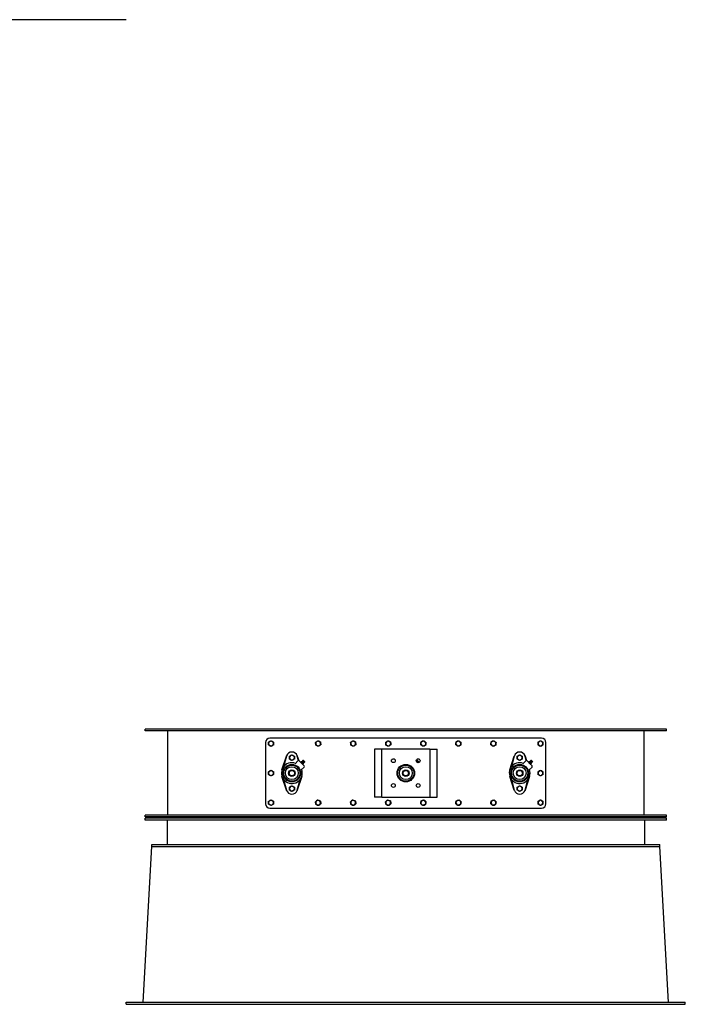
# Model space of a CAD drawing. Header units: inches. Extents: x 5 to 1128, y -85 to 748.
# Tile 608 of 656: x 491 to 567, y 444 to 556. Entities that reach past the tile are written whole.
import ezdxf

# ---------------------------------------------------------------- set-up
doc = ezdxf.new("R2010")
doc.units = ezdxf.units.IN
doc.header["$LTSCALE"] = 32
doc.header["$MEASUREMENT"] = 0
doc.layers.add('Visible (ANSI)', color=7, linetype='Continuous', lineweight=30)

msp = doc.modelspace()

# ---------------------------------------------------------------- linework, layer by layer
at = {"layer": 'Visible (ANSI)'}
for p, q in [((502.92313, 555.93978), (484.78063, 555.93978)), ((564.59313, 474.98367), (505.09313, 474.98367)), ((505.09313, 474.79617), (505.09313, 474.98367)), ((564.59313, 474.79617), (505.09313, 474.79617)), ((507.65563, 474.79617), (507.65563, 465.17117)), ((562.03063, 465.17117), (562.03063, 474.79617)), ((564.59313, 474.79617), (564.59313, 474.98367)), ((518.84313, 473.48367), (518.84313, 466.48367)), ((550.34313, 473.98367), (519.34313, 473.98367)), ((550.84313, 466.48367), (550.84313, 473.48367)), ((520.71403, 470.35148), (521.22291, 471.91363)), ((521.22291, 471.91363), (520.89864, 470.70346)), ((521.22291, 471.91363), (521.23401, 471.94772)), ((522.45225, 471.94772), (522.46336, 471.91363)), ((522.59655, 471.41654), (522.46336, 471.91363)), ((522.46336, 471.91363), (522.62524, 471.4167)), ((531.90563, 472.73367), (531.28063, 472.73367)), ((531.28063, 472.73367), (531.28063, 467.23367)), ((532.09313, 472.73367), (531.90563, 472.73367)), ((532.09313, 467.23367), (532.09313, 472.73367)), ((532.46813, 472.73367), (532.09313, 472.73367)), ((537.21813, 472.73367), (532.46813, 472.73367)), ((537.59313, 472.73367), (537.21813, 472.73367)), ((537.59313, 472.73367), (537.78063, 472.73367)), ((537.59313, 472.73367), (537.59313, 467.23367)), ((537.78063, 472.73367), (538.40563, 472.73367)), ((538.40563, 467.23367), (538.40563, 472.73367)), ((546.71403, 470.35148), (547.22291, 471.91363)), ((547.22291, 471.91363), (546.89864, 470.70346)), ((547.22291, 471.91363), (547.23401, 471.94772)), ((548.45225, 471.94772), (548.46336, 471.91363)), ((548.59655, 471.41654), (548.46336, 471.91363)), ((548.46336, 471.91363), (548.62524, 471.4167)), ((522.21204, 471.05969), (522.54072, 471.38836)), ((522.68214, 471.38836), (523.24783, 470.82268)), ((522.86118, 471.22673), (522.92729, 471.29284)), ((522.86755, 471.20296), (522.86118, 471.22673)), ((522.91743, 471.17048), (522.98354, 471.23659)), ((523.24783, 470.68126), (522.91915, 470.35258)), ((522.95107, 471.28647), (522.92729, 471.29284)), ((522.95107, 471.28647), (522.96412, 471.27342)), ((522.96412, 471.27342), (523.0485, 471.18904)), ((523.02994, 471.05797), (523.09605, 471.12408)), ((523.04637, 471.33445), (523.19391, 471.1869)), ((523.0485, 471.18904), (523.13288, 471.10466)), ((523.06242, 471.00809), (523.0862, 471.00171)), ((523.0862, 471.00171), (523.15231, 471.06783)), ((523.17067, 471.43964), (523.1003, 471.41868)), ((523.1003, 471.41868), (523.27814, 471.24084)), ((523.13288, 471.10466), (523.14594, 471.0916)), ((523.14594, 471.0916), (523.15231, 471.06783)), ((523.17849, 471.43766), (523.29712, 471.31902)), ((523.2991, 471.31121), (523.27814, 471.24084)), ((536.05653, 471.32429), (536.18375, 471.19706)), ((536.17067, 471.43964), (536.1003, 471.41868)), ((536.1003, 471.41868), (536.27814, 471.24084)), ((536.17849, 471.43766), (536.29712, 471.31902)), ((536.2991, 471.31121), (536.27814, 471.24084)), ((548.21204, 471.05969), (548.54072, 471.38836)), ((548.68214, 471.38836), (549.24783, 470.82268)), ((548.86118, 471.22673), (548.92729, 471.29284)), ((548.86755, 471.20296), (548.86118, 471.22673)), ((548.91743, 471.17048), (548.98354, 471.23659)), ((549.24783, 470.68126), (548.91915, 470.35258)), ((548.95107, 471.28647), (548.92729, 471.29284)), ((548.95107, 471.28647), (548.96412, 471.27342)), ((548.96412, 471.27342), (549.0485, 471.18904)), ((549.02994, 471.05797), (549.09605, 471.12408)), ((549.04637, 471.33445), (549.19391, 471.1869)), ((549.0485, 471.18904), (549.13288, 471.10466)), ((549.06242, 471.00809), (549.0862, 471.00171)), ((549.0862, 471.00171), (549.15231, 471.06783)), ((549.17067, 471.43964), (549.1003, 471.41868)), ((549.1003, 471.41868), (549.27814, 471.24084)), ((549.13288, 471.10466), (549.14594, 471.0916)), ((549.14594, 471.0916), (549.15231, 471.06783)), ((549.17849, 471.43766), (549.29712, 471.31902)), ((549.2991, 471.31121), (549.27814, 471.24084)), ((521.22291, 468.05371), (520.71403, 469.61586)), ((522.97224, 469.61586), (522.46336, 468.05371)), ((522.95892, 470.39235), (522.97224, 470.35148)), ((547.22291, 468.05371), (546.71403, 469.61586)), ((548.97224, 469.61586), (548.46336, 468.05371)), ((548.95892, 470.39235), (548.97224, 470.35148)), ((520.89864, 469.26388), (521.22291, 468.05371)), ((522.46336, 468.05371), (522.78762, 469.26388)), ((546.89864, 469.26388), (547.22291, 468.05371)), ((548.46336, 468.05371), (548.78762, 469.26388)), ((521.23401, 468.01962), (521.22291, 468.05371)), ((522.46336, 468.05371), (522.45225, 468.01962)), ((547.23401, 468.01962), (547.22291, 468.05371)), ((548.46336, 468.05371), (548.45225, 468.01962)), ((531.90563, 467.23367), (531.28063, 467.23367)), ((532.09313, 467.23367), (531.90563, 467.23367)), ((532.09313, 467.23367), (532.46813, 467.23367)), ((532.46813, 467.23367), (537.21813, 467.23367)), ((537.21813, 467.23367), (537.59313, 467.23367)), ((537.59313, 467.23367), (537.78063, 467.23367)), ((537.78063, 467.23367), (538.40563, 467.23367)), ((564.59313, 465.17117), (505.09313, 465.17117)), ((505.09313, 464.98367), (505.09313, 465.17117)), ((519.34313, 465.98367), (550.34313, 465.98367)), ((564.59313, 464.98367), (564.59313, 465.17117)), ((564.59313, 464.98367), (505.09313, 464.98367)), ((564.59313, 464.85867), (505.09313, 464.85867)), ((505.09313, 464.60867), (505.09313, 464.85867)), ((564.59313, 464.60867), (505.09313, 464.60867)), ((507.59313, 464.60867), (507.59313, 461.85867)), ((562.09313, 464.60867), (562.09313, 461.85867)), ((564.59313, 464.60867), (564.59313, 464.85867)), ((505.84313, 461.60867), (505.84313, 461.85867)), ((505.84313, 461.85867), (563.84313, 461.85867)), ((563.84313, 461.60867), (563.84313, 461.85867)), ((504.85702, 443.85867), (505.84313, 461.60867)), ((505.84313, 461.60867), (563.84313, 461.60867)), ((564.82924, 443.85867), (563.84313, 461.60867)), ((502.94313, 443.60867), (502.94313, 443.85867)), ((502.94313, 443.85867), (566.74313, 443.85867)), ((566.74313, 443.60867), (566.74313, 443.85867)), ((502.94313, 443.60867), (566.74313, 443.60867))]:
    msp.add_line(p, q, dxfattribs=at)
for centre, radius in [((521.84313, 469.98367), 0.99675), ((521.84313, 469.98367), 0.92175), ((521.84313, 469.98367), 0.73425), ((533.42513, 471.40167), 0.21875), ((534.84313, 469.98367), 1), ((534.84313, 469.98367), 0.99675), ((534.84313, 469.98367), 0.92175), ((534.84313, 469.98367), 0.73425), ((536.26113, 471.40167), 0.21875), ((547.84313, 469.98367), 0.99675), ((547.84313, 469.98367), 0.92175), ((547.84313, 469.98367), 0.73425), ((521.84313, 469.98367), 0.375), ((521.84313, 469.98367), 0.3125), ((534.84313, 469.98367), 0.375), ((534.84313, 469.98367), 0.3125), ((547.84313, 469.98367), 0.375), ((547.84313, 469.98367), 0.3125), ((533.42513, 468.56567), 0.21875), ((536.26113, 468.56567), 0.21875)]:
    msp.add_circle(centre, radius, dxfattribs=at)
for centre, radius, start, end in [((519.34313, 473.48367), 0.5, 90, 180), ((519.46813, 473.35867), 0.281, 120, 180), ((519.46813, 473.35867), 0.281, 180, 240), ((519.46813, 473.35867), 0.281, 60, 120), ((519.46813, 473.35867), 0.281, 240, 300), ((519.46813, 473.35867), 0.281, 0, 60), ((519.46813, 473.35867), 0.281, 300, 0), ((524.84313, 473.35867), 0.281, 126.2923397, 186.2923397), ((524.84313, 473.35867), 0.281, 186.2923397, 246.2923397), ((524.84313, 473.35867), 0.281, 66.2923397, 126.2923397), ((524.84313, 473.35867), 0.281, 246.2923397, 306.2923397), ((524.84313, 473.35867), 0.281, 6.2923397, 66.2923397), ((524.84313, 473.35867), 0.281, 306.2923397, 6.2923397), ((528.84313, 473.35867), 0.281, 126.2923397, 186.2923397), ((528.84313, 473.35867), 0.281, 186.2923397, 246.2923397), ((528.84313, 473.35867), 0.281, 66.2923397, 126.2923397), ((528.84313, 473.35867), 0.281, 246.2923397, 306.2923397), ((528.84313, 473.35867), 0.281, 6.2923397, 66.2923397), ((528.84313, 473.35867), 0.281, 306.2923397, 6.2923397), ((532.84313, 473.35867), 0.281, 126.2923397, 186.2923397), ((532.84313, 473.35867), 0.281, 186.2923397, 246.2923397), ((532.84313, 473.35867), 0.281, 66.2923397, 126.2923397), ((532.84313, 473.35867), 0.281, 246.2923397, 306.2923397), ((532.84313, 473.35867), 0.281, 6.2923397, 66.2923397), ((532.84313, 473.35867), 0.281, 306.2923397, 6.2923397), ((536.84313, 473.35867), 0.281, 170.8358207, 230.8358207), ((536.84313, 473.35867), 0.281, 110.8358207, 170.8358207), ((536.84313, 473.35867), 0.281, 230.8358207, 290.8358207), ((536.84313, 473.35867), 0.281, 50.8358207, 110.8358207), ((536.84313, 473.35867), 0.281, 290.8358207, 350.8358207), ((536.84313, 473.35867), 0.281, 350.8358207, 50.8358207), ((540.84313, 473.35867), 0.281, 170.8358207, 230.8358207), ((540.84313, 473.35867), 0.281, 110.8358207, 170.8358207), ((540.84313, 473.35867), 0.281, 230.8358207, 290.8358207), ((540.84313, 473.35867), 0.281, 50.8358207, 110.8358207), ((540.84313, 473.35867), 0.281, 290.8358207, 350.8358207), ((540.84313, 473.35867), 0.281, 350.8358207, 50.8358207), ((544.84313, 473.35867), 0.281, 170.8358207, 230.8358207), ((544.84313, 473.35867), 0.281, 110.8358207, 170.8358207), ((544.84313, 473.35867), 0.281, 230.8358207, 290.8358207), ((544.84313, 473.35867), 0.281, 50.8358207, 110.8358207), ((544.84313, 473.35867), 0.281, 290.8358207, 350.8358207), ((544.84313, 473.35867), 0.281, 350.8358207, 50.8358207), ((550.21813, 473.35867), 0.281, 120, 180), ((550.21813, 473.35867), 0.281, 180, 240), ((550.21813, 473.35867), 0.281, 60, 120), ((550.21813, 473.35867), 0.281, 240, 300), ((550.34313, 473.48367), 0.5, 0, 90), ((550.21813, 473.35867), 0.281, 0, 60), ((550.21813, 473.35867), 0.281, 300, 0), ((521.84313, 471.74929), 0.64063, 18.0432318, 161.9567682), ((521.84313, 471.74929), 0.28125, 120, 180), ((521.84313, 471.74929), 0.28125, 60, 120), ((521.84313, 471.74929), 0.28125, 0, 60), ((547.84313, 471.74929), 0.64063, 18.0432318, 161.9567682), ((547.84313, 471.74929), 0.28125, 120, 180), ((547.84313, 471.74929), 0.28125, 60, 120), ((547.84313, 471.74929), 0.28125, 0, 60), ((521.84313, 469.98367), 1.1875, 69.9010624, 20.0989376), ((521.84313, 471.74929), 0.28125, 180, 240), ((521.84313, 471.74929), 0.28125, 240, 300), ((521.84313, 471.74929), 0.28125, 300, 0), ((522.61143, 471.31765), 0.1, 45, 135), ((522.89524, 471.516), 0.23622, 283.6687015, 309.7729981), ((523.17252, 471.31305), 0.12795, 124.3612907, 170.3745904), ((523.37547, 471.03578), 0.23622, 140.2270019, 166.3312985), ((523.17292, 471.43209), 0.00787, 45, 106.5871761), ((523.17252, 471.31305), 0.12795, 279.6254096, 325.6387093), ((523.17712, 470.75197), 0.1, 315, 45), ((523.29156, 471.31346), 0.00787, 343.4128239, 45), ((536.17252, 471.31305), 0.12795, 124.3612907, 164.4634537), ((536.17292, 471.43209), 0.00787, 45, 106.5871761), ((536.17252, 471.31305), 0.12795, 285.5365463, 325.6387093), ((536.29156, 471.31346), 0.00787, 343.4128239, 45), ((547.84313, 469.98367), 1.1875, 69.9010624, 20.0989376), ((547.84313, 471.74929), 0.28125, 180, 240), ((547.84313, 471.74929), 0.28125, 240, 300), ((547.84313, 471.74929), 0.28125, 300, 0), ((548.61143, 471.31765), 0.1, 45, 135), ((548.89524, 471.516), 0.23622, 283.6687015, 309.7729981), ((549.17252, 471.31305), 0.12795, 124.3612907, 170.3745904), ((549.37547, 471.03578), 0.23622, 140.2270019, 166.3312985), ((549.17292, 471.43209), 0.00787, 45, 106.5871761), ((549.17252, 471.31305), 0.12795, 279.6254096, 325.6387093), ((549.17712, 470.75197), 0.1, 315, 45), ((549.29156, 471.31346), 0.00787, 343.4128239, 45), ((519.46813, 469.98367), 0.281, 120, 180), ((519.46813, 469.98367), 0.281, 180, 240), ((519.46813, 469.98367), 0.281, 60, 120), ((519.46813, 469.98367), 0.281, 240, 300), ((519.46813, 469.98367), 0.281, 0, 60), ((519.46813, 469.98367), 0.281, 300, 0), ((550.21813, 469.98367), 0.281, 120, 180), ((550.21813, 469.98367), 0.281, 180, 240), ((550.21813, 469.98367), 0.281, 60, 120), ((550.21813, 469.98367), 0.281, 240, 300), ((550.21813, 469.98367), 0.281, 0, 60), ((550.21813, 469.98367), 0.281, 300, 0), ((521.84313, 468.21804), 0.28125, 120, 180), ((521.84313, 468.21804), 0.28125, 60, 120), ((521.84313, 468.21804), 0.28125, 0, 60), ((547.84313, 468.21804), 0.28125, 120, 180), ((547.84313, 468.21804), 0.28125, 60, 120), ((547.84313, 468.21804), 0.28125, 0, 60), ((521.84313, 468.21804), 0.64063, 198.0432318, 341.9567682), ((521.84313, 468.21804), 0.28125, 180, 240), ((521.84313, 468.21804), 0.28125, 240, 300), ((521.84313, 468.21804), 0.28125, 300, 0), ((547.84313, 468.21804), 0.64063, 198.0432318, 341.9567682), ((547.84313, 468.21804), 0.28125, 180, 240), ((547.84313, 468.21804), 0.28125, 240, 300), ((547.84313, 468.21804), 0.28125, 300, 0), ((519.34313, 466.48367), 0.5, 180, 270), ((519.46813, 466.60867), 0.281, 120, 180), ((519.46813, 466.60867), 0.281, 180, 240), ((519.46813, 466.60867), 0.281, 60, 120), ((519.46813, 466.60867), 0.281, 240, 300), ((519.46813, 466.60867), 0.281, 0, 60), ((519.46813, 466.60867), 0.281, 300, 0), ((524.84313, 466.60867), 0.281, 133.3571703, 193.3571703), ((524.84313, 466.60867), 0.281, 193.3571703, 253.3571703), ((524.84313, 466.60867), 0.281, 73.3571703, 133.3571703), ((524.84313, 466.60867), 0.281, 253.3571703, 313.3571703), ((524.84313, 466.60867), 0.281, 13.3571703, 73.3571703), ((524.84313, 466.60867), 0.281, 313.3571703, 13.3571703), ((528.84313, 466.60867), 0.281, 133.3571703, 193.3571703), ((528.84313, 466.60867), 0.281, 193.3571703, 253.3571703), ((528.84313, 466.60867), 0.281, 73.3571703, 133.3571703), ((528.84313, 466.60867), 0.281, 253.3571703, 313.3571703), ((528.84313, 466.60867), 0.281, 13.3571703, 73.3571703), ((528.84313, 466.60867), 0.281, 313.3571703, 13.3571703), ((532.84313, 466.60867), 0.281, 133.3571703, 193.3571703), ((532.84313, 466.60867), 0.281, 193.3571703, 253.3571703), ((532.84313, 466.60867), 0.281, 73.3571703, 133.3571703), ((532.84313, 466.60867), 0.281, 253.3571703, 313.3571703), ((532.84313, 466.60867), 0.281, 13.3571703, 73.3571703), ((532.84313, 466.60867), 0.281, 313.3571703, 13.3571703), ((536.84313, 466.60867), 0.281, 168.4406544, 228.4406544), ((536.84313, 466.60867), 0.281, 108.4406544, 168.4406544), ((536.84313, 466.60867), 0.281, 228.4406544, 288.4406544), ((536.84313, 466.60867), 0.281, 48.4406544, 108.4406544), ((536.84313, 466.60867), 0.281, 288.4406544, 348.4406544), ((536.84313, 466.60867), 0.281, 348.4406544, 48.4406544), ((540.84313, 466.60867), 0.281, 168.4406544, 228.4406544), ((540.84313, 466.60867), 0.281, 108.4406544, 168.4406544), ((540.84313, 466.60867), 0.281, 228.4406544, 288.4406544), ((540.84313, 466.60867), 0.281, 48.4406544, 108.4406544), ((540.84313, 466.60867), 0.281, 288.4406544, 348.4406544), ((540.84313, 466.60867), 0.281, 348.4406544, 48.4406544), ((544.84313, 466.60867), 0.281, 168.4406544, 228.4406544), ((544.84313, 466.60867), 0.281, 108.4406544, 168.4406544), ((544.84313, 466.60867), 0.281, 228.4406544, 288.4406544), ((544.84313, 466.60867), 0.281, 48.4406544, 108.4406544), ((544.84313, 466.60867), 0.281, 288.4406544, 348.4406544), ((544.84313, 466.60867), 0.281, 348.4406544, 48.4406544), ((550.21813, 466.60867), 0.281, 120, 180), ((550.21813, 466.60867), 0.281, 180, 240), ((550.21813, 466.60867), 0.281, 60, 120), ((550.21813, 466.60867), 0.281, 240, 300), ((550.34313, 466.48367), 0.5, 270, 0), ((550.21813, 466.60867), 0.281, 0, 60), ((550.21813, 466.60867), 0.281, 300, 0)]:
    msp.add_arc(centre, radius, start, end, dxfattribs=at)
for points in [[(519.18713, 473.5209), (519.26243, 473.56438), (519.32763, 473.60202)], [(519.18713, 473.35867), (519.18713, 473.43396), (519.18713, 473.5209)], [(519.18713, 473.19643), (519.18713, 473.28338), (519.18713, 473.35867)], [(519.32763, 473.11532), (519.26243, 473.15296), (519.18713, 473.19643)], [(519.32763, 473.60202), (519.39284, 473.63967), (519.46813, 473.68314)], [(519.46813, 473.0342), (519.39284, 473.07767), (519.32763, 473.11532)], [(519.46813, 473.68314), (519.54343, 473.63967), (519.60863, 473.60202)], [(519.60863, 473.11532), (519.54343, 473.07767), (519.46813, 473.0342)], [(519.60863, 473.60202), (519.67384, 473.56438), (519.74913, 473.5209)], [(519.74913, 473.19643), (519.67384, 473.15296), (519.60863, 473.11532)], [(519.74913, 473.5209), (519.74913, 473.43396), (519.74913, 473.35867)], [(519.74913, 473.35867), (519.74913, 473.28338), (519.74913, 473.19643)], [(524.54604, 473.48913), (524.61612, 473.54059), (524.67681, 473.58516)], [(524.56383, 473.32787), (524.55557, 473.40271), (524.54604, 473.48913)], [(524.58161, 473.16661), (524.57208, 473.25303), (524.56383, 473.32787)], [(524.73015, 473.10138), (524.66121, 473.13166), (524.58161, 473.16661)], [(524.67681, 473.58516), (524.73749, 473.62972), (524.80757, 473.68119)], [(524.8787, 473.03615), (524.79909, 473.07111), (524.73015, 473.10138)], [(524.80757, 473.68119), (524.88717, 473.64623), (524.95611, 473.61596)], [(525.00946, 473.13218), (524.94877, 473.08761), (524.8787, 473.03615)], [(524.95611, 473.61596), (525.02505, 473.58568), (525.10466, 473.55073)], [(525.14022, 473.22821), (525.07015, 473.17675), (525.00946, 473.13218)], [(525.10466, 473.55073), (525.11419, 473.46431), (525.12244, 473.38947)], [(525.12244, 473.38947), (525.13069, 473.31463), (525.14022, 473.22821)], [(528.54604, 473.48913), (528.61612, 473.54059), (528.67681, 473.58516)], [(528.56383, 473.32787), (528.55557, 473.40271), (528.54604, 473.48913)], [(528.58161, 473.16661), (528.57208, 473.25303), (528.56383, 473.32787)], [(528.73015, 473.10138), (528.66121, 473.13166), (528.58161, 473.16661)], [(528.67681, 473.58516), (528.73749, 473.62972), (528.80757, 473.68119)], [(528.8787, 473.03615), (528.79909, 473.07111), (528.73015, 473.10138)], [(528.80757, 473.68119), (528.88717, 473.64623), (528.95611, 473.61596)], [(529.00946, 473.13218), (528.94877, 473.08761), (528.8787, 473.03615)], [(528.95611, 473.61596), (529.02505, 473.58568), (529.10466, 473.55073)], [(529.14022, 473.22821), (529.07015, 473.17675), (529.00946, 473.13218)], [(529.10466, 473.55073), (529.11419, 473.46431), (529.12244, 473.38947)], [(529.12244, 473.38947), (529.13069, 473.31463), (529.14022, 473.22821)], [(532.54604, 473.48913), (532.61612, 473.54059), (532.67681, 473.58516)], [(532.56383, 473.32787), (532.55557, 473.40271), (532.54604, 473.48913)], [(532.58161, 473.16661), (532.57208, 473.25303), (532.56383, 473.32787)], [(532.73015, 473.10138), (532.66121, 473.13166), (532.58161, 473.16661)], [(532.67681, 473.58516), (532.73749, 473.62972), (532.80757, 473.68119)], [(532.8787, 473.03615), (532.79909, 473.07111), (532.73015, 473.10138)], [(532.80757, 473.68119), (532.88717, 473.64623), (532.95611, 473.61596)], [(533.00946, 473.13218), (532.94877, 473.08761), (532.8787, 473.03615)], [(532.95611, 473.61596), (533.02505, 473.58568), (533.10466, 473.55073)], [(533.14022, 473.22821), (533.07015, 473.17675), (533.00946, 473.13218)], [(533.10466, 473.55073), (533.11419, 473.46431), (533.12244, 473.38947)], [(533.12244, 473.38947), (533.13069, 473.31463), (533.14022, 473.22821)], [(536.53988, 473.24326), (536.55373, 473.32909), (536.56572, 473.40342)], [(536.66567, 473.1408), (536.60729, 473.18835), (536.53988, 473.24326)], [(536.56572, 473.40342), (536.57771, 473.47776), (536.59156, 473.56359)], [(536.59156, 473.56359), (536.67281, 473.59451), (536.74318, 473.62129)], [(536.79146, 473.03834), (536.72405, 473.09325), (536.66567, 473.1408)], [(536.74318, 473.62129), (536.81355, 473.64807), (536.89481, 473.679)], [(536.94308, 473.09605), (536.87271, 473.06926), (536.79146, 473.03834)], [(536.89481, 473.679), (536.96222, 473.62409), (537.0206, 473.57654)], [(537.09471, 473.15375), (537.01345, 473.12283), (536.94308, 473.09605)], [(537.0206, 473.57654), (537.07898, 473.52899), (537.14638, 473.47408)], [(537.12055, 473.31392), (537.10855, 473.23958), (537.09471, 473.15375)], [(537.14638, 473.47408), (537.13254, 473.38825), (537.12055, 473.31392)], [(540.53988, 473.24326), (540.55373, 473.32909), (540.56572, 473.40342)], [(540.66567, 473.1408), (540.60729, 473.18835), (540.53988, 473.24326)], [(540.56572, 473.40342), (540.57771, 473.47776), (540.59156, 473.56359)], [(540.59156, 473.56359), (540.67281, 473.59451), (540.74318, 473.62129)], [(540.79146, 473.03834), (540.72405, 473.09325), (540.66567, 473.1408)], [(540.74318, 473.62129), (540.81355, 473.64807), (540.89481, 473.679)], [(540.94308, 473.09605), (540.87271, 473.06926), (540.79146, 473.03834)], [(540.89481, 473.679), (540.96222, 473.62409), (541.0206, 473.57654)], [(541.09471, 473.15375), (541.01345, 473.12283), (540.94308, 473.09605)], [(541.0206, 473.57654), (541.07898, 473.52899), (541.14638, 473.47408)], [(541.12055, 473.31392), (541.10855, 473.23958), (541.09471, 473.15375)], [(541.14638, 473.47408), (541.13254, 473.38825), (541.12055, 473.31392)], [(544.53988, 473.24326), (544.55373, 473.32909), (544.56572, 473.40342)], [(544.66567, 473.1408), (544.60729, 473.18835), (544.53988, 473.24326)], [(544.56572, 473.40342), (544.57771, 473.47776), (544.59156, 473.56359)], [(544.59156, 473.56359), (544.67281, 473.59451), (544.74318, 473.62129)], [(544.79146, 473.03834), (544.72405, 473.09325), (544.66567, 473.1408)], [(544.74318, 473.62129), (544.81355, 473.64807), (544.89481, 473.679)], [(544.94308, 473.09605), (544.87271, 473.06926), (544.79146, 473.03834)], [(544.89481, 473.679), (544.96222, 473.62409), (545.0206, 473.57654)], [(545.09471, 473.15375), (545.01345, 473.12283), (544.94308, 473.09605)], [(545.0206, 473.57654), (545.07898, 473.52899), (545.14638, 473.47408)], [(545.12055, 473.31392), (545.10855, 473.23958), (545.09471, 473.15375)], [(545.14638, 473.47408), (545.13254, 473.38825), (545.12055, 473.31392)], [(549.93713, 473.5209), (550.01243, 473.56438), (550.07763, 473.60202)], [(549.93713, 473.35867), (549.93713, 473.43396), (549.93713, 473.5209)], [(549.93713, 473.19643), (549.93713, 473.28338), (549.93713, 473.35867)], [(550.07763, 473.11532), (550.01243, 473.15296), (549.93713, 473.19643)], [(550.07763, 473.60202), (550.14284, 473.63967), (550.21813, 473.68314)], [(550.21813, 473.0342), (550.14284, 473.07767), (550.07763, 473.11532)], [(550.21813, 473.68314), (550.29343, 473.63967), (550.35863, 473.60202)], [(550.35863, 473.11532), (550.29343, 473.07767), (550.21813, 473.0342)], [(550.35863, 473.60202), (550.42384, 473.56438), (550.49913, 473.5209)], [(550.49913, 473.19643), (550.42384, 473.15296), (550.35863, 473.11532)], [(550.49913, 473.5209), (550.49913, 473.43396), (550.49913, 473.35867)], [(550.49913, 473.35867), (550.49913, 473.28338), (550.49913, 473.19643)], [(521.56188, 471.91167), (521.63724, 471.95518), (521.70251, 471.99286)], [(521.56188, 471.74929), (521.56188, 471.82466), (521.56188, 471.91167)], [(521.70251, 471.99286), (521.76777, 472.03054), (521.84313, 472.07405)], [(521.84313, 472.07405), (521.91849, 472.03054), (521.98376, 471.99286)], [(521.98376, 471.99286), (522.04902, 471.95518), (522.12438, 471.91167)], [(522.12438, 471.91167), (522.12438, 471.82466), (522.12438, 471.74929)], [(547.56188, 471.91167), (547.63724, 471.95518), (547.70251, 471.99286)], [(547.56188, 471.74929), (547.56188, 471.82466), (547.56188, 471.91167)], [(547.70251, 471.99286), (547.76777, 472.03054), (547.84313, 472.07405)], [(547.84313, 472.07405), (547.91849, 472.03054), (547.98376, 471.99286)], [(547.98376, 471.99286), (548.04902, 471.95518), (548.12438, 471.91167)], [(548.12438, 471.91167), (548.12438, 471.82466), (548.12438, 471.74929)], [(521.56188, 471.58691), (521.56188, 471.67393), (521.56188, 471.74929)], [(521.70251, 471.50572), (521.63724, 471.54341), (521.56188, 471.58691)], [(521.84313, 471.42453), (521.76777, 471.46804), (521.70251, 471.50572)], [(521.98376, 471.50572), (521.91849, 471.46804), (521.84313, 471.42453)], [(522.12438, 471.58691), (522.04902, 471.54341), (521.98376, 471.50572)], [(522.12438, 471.74929), (522.12438, 471.67393), (522.12438, 471.58691)], [(522.86118, 471.22673), (522.86755, 471.20296), (522.8806, 471.1899)], [(522.8806, 471.1899), (522.89366, 471.17685), (522.91743, 471.17048)], [(522.91743, 471.17048), (522.93888, 471.13163), (522.96498, 471.10552)], [(522.96412, 471.27342), (522.95107, 471.28647), (522.92729, 471.29284)], [(522.98354, 471.23659), (522.97717, 471.26037), (522.96412, 471.27342)], [(522.96498, 471.10552), (522.99109, 471.07941), (523.02994, 471.05797)], [(523.0485, 471.18904), (523.02239, 471.21515), (522.98354, 471.23659)], [(523.02994, 471.05797), (523.03631, 471.03419), (523.04937, 471.02114)], [(523.09605, 471.12408), (523.07461, 471.16293), (523.0485, 471.18904)], [(523.04937, 471.02114), (523.06242, 471.00809), (523.0862, 471.00171)], [(523.13288, 471.10466), (523.11983, 471.11771), (523.09605, 471.12408)], [(523.15231, 471.06783), (523.14594, 471.0916), (523.13288, 471.10466)], [(547.56188, 471.58691), (547.56188, 471.67393), (547.56188, 471.74929)], [(547.70251, 471.50572), (547.63724, 471.54341), (547.56188, 471.58691)], [(547.84313, 471.42453), (547.76777, 471.46804), (547.70251, 471.50572)], [(547.98376, 471.50572), (547.91849, 471.46804), (547.84313, 471.42453)], [(548.12438, 471.58691), (548.04902, 471.54341), (547.98376, 471.50572)], [(548.12438, 471.74929), (548.12438, 471.67393), (548.12438, 471.58691)], [(548.86118, 471.22673), (548.86755, 471.20296), (548.8806, 471.1899)], [(548.8806, 471.1899), (548.89366, 471.17685), (548.91743, 471.17048)], [(548.91743, 471.17048), (548.93888, 471.13163), (548.96498, 471.10552)], [(548.96412, 471.27342), (548.95107, 471.28647), (548.92729, 471.29284)], [(548.98354, 471.23659), (548.97717, 471.26037), (548.96412, 471.27342)], [(548.96498, 471.10552), (548.99109, 471.07941), (549.02994, 471.05797)], [(549.0485, 471.18904), (549.02239, 471.21515), (548.98354, 471.23659)], [(549.02994, 471.05797), (549.03631, 471.03419), (549.04937, 471.02114)], [(549.09605, 471.12408), (549.07461, 471.16293), (549.0485, 471.18904)], [(549.04937, 471.02114), (549.06242, 471.00809), (549.0862, 471.00171)], [(549.13288, 471.10466), (549.11983, 471.11771), (549.09605, 471.12408)], [(549.15231, 471.06783), (549.14594, 471.0916), (549.13288, 471.10466)], [(519.18713, 470.1459), (519.26243, 470.18938), (519.32763, 470.22702)], [(519.18713, 469.98367), (519.18713, 470.05896), (519.18713, 470.1459)], [(519.18713, 469.82143), (519.18713, 469.90838), (519.18713, 469.98367)], [(519.32763, 469.74032), (519.26243, 469.77796), (519.18713, 469.82143)], [(519.32763, 470.22702), (519.39284, 470.26467), (519.46813, 470.30814)], [(519.46813, 469.6592), (519.39284, 469.70267), (519.32763, 469.74032)], [(519.46813, 470.30814), (519.54343, 470.26467), (519.60863, 470.22702)], [(519.60863, 469.74032), (519.54343, 469.70267), (519.46813, 469.6592)], [(519.60863, 470.22702), (519.67384, 470.18938), (519.74913, 470.1459)], [(519.74913, 469.82143), (519.67384, 469.77796), (519.60863, 469.74032)], [(519.74913, 470.1459), (519.74913, 470.05896), (519.74913, 469.98367)], [(519.74913, 469.98367), (519.74913, 469.90838), (519.74913, 469.82143)], [(549.93713, 470.1459), (550.01243, 470.18938), (550.07763, 470.22702)], [(549.93713, 469.98367), (549.93713, 470.05896), (549.93713, 470.1459)], [(549.93713, 469.82143), (549.93713, 469.90838), (549.93713, 469.98367)], [(550.07763, 469.74032), (550.01243, 469.77796), (549.93713, 469.82143)], [(550.07763, 470.22702), (550.14284, 470.26467), (550.21813, 470.30814)], [(550.21813, 469.6592), (550.14284, 469.70267), (550.07763, 469.74032)], [(550.21813, 470.30814), (550.29343, 470.26467), (550.35863, 470.22702)], [(550.35863, 469.74032), (550.29343, 469.70267), (550.21813, 469.6592)], [(550.35863, 470.22702), (550.42384, 470.18938), (550.49913, 470.1459)], [(550.49913, 469.82143), (550.42384, 469.77796), (550.35863, 469.74032)], [(550.49913, 470.1459), (550.49913, 470.05896), (550.49913, 469.98367)], [(550.49913, 469.98367), (550.49913, 469.90838), (550.49913, 469.82143)], [(521.56188, 468.38042), (521.63724, 468.42393), (521.70251, 468.46161)], [(521.70251, 468.46161), (521.76777, 468.49929), (521.84313, 468.5428)], [(521.84313, 468.5428), (521.91849, 468.49929), (521.98376, 468.46161)], [(521.98376, 468.46161), (522.04902, 468.42393), (522.12438, 468.38042)], [(547.56188, 468.38042), (547.63724, 468.42393), (547.70251, 468.46161)], [(547.70251, 468.46161), (547.76777, 468.49929), (547.84313, 468.5428)], [(547.84313, 468.5428), (547.91849, 468.49929), (547.98376, 468.46161)], [(547.98376, 468.46161), (548.04902, 468.42393), (548.12438, 468.38042)], [(521.56188, 468.21804), (521.56188, 468.29341), (521.56188, 468.38042)], [(521.56188, 468.05566), (521.56188, 468.14268), (521.56188, 468.21804)], [(521.70251, 467.97447), (521.63724, 468.01216), (521.56188, 468.05566)], [(521.84313, 467.89328), (521.76777, 467.93679), (521.70251, 467.97447)], [(521.98376, 467.97447), (521.91849, 467.93679), (521.84313, 467.89328)], [(522.12438, 468.05566), (522.04902, 468.01216), (521.98376, 467.97447)], [(522.12438, 468.38042), (522.12438, 468.29341), (522.12438, 468.21804)], [(522.12438, 468.21804), (522.12438, 468.14268), (522.12438, 468.05566)], [(547.56188, 468.21804), (547.56188, 468.29341), (547.56188, 468.38042)], [(547.56188, 468.05566), (547.56188, 468.14268), (547.56188, 468.21804)], [(547.70251, 467.97447), (547.63724, 468.01216), (547.56188, 468.05566)], [(547.84313, 467.89328), (547.76777, 467.93679), (547.70251, 467.97447)], [(547.98376, 467.97447), (547.91849, 467.93679), (547.84313, 467.89328)], [(548.12438, 468.05566), (548.04902, 468.01216), (547.98376, 467.97447)], [(548.12438, 468.38042), (548.12438, 468.29341), (548.12438, 468.21804)], [(548.12438, 468.21804), (548.12438, 468.14268), (548.12438, 468.05566)], [(519.18713, 466.7709), (519.26243, 466.81438), (519.32763, 466.85202)], [(519.18713, 466.60867), (519.18713, 466.68396), (519.18713, 466.7709)], [(519.18713, 466.44643), (519.18713, 466.53338), (519.18713, 466.60867)], [(519.32763, 466.36532), (519.26243, 466.40296), (519.18713, 466.44643)], [(519.32763, 466.85202), (519.39284, 466.88967), (519.46813, 466.93314)], [(519.46813, 466.2842), (519.39284, 466.32767), (519.32763, 466.36532)], [(519.46813, 466.93314), (519.54343, 466.88967), (519.60863, 466.85202)], [(519.60863, 466.36532), (519.54343, 466.32767), (519.46813, 466.2842)], [(519.60863, 466.85202), (519.67384, 466.81438), (519.74913, 466.7709)], [(519.74913, 466.44643), (519.67384, 466.40296), (519.60863, 466.36532)], [(519.74913, 466.7709), (519.74913, 466.68396), (519.74913, 466.60867)], [(519.74913, 466.60867), (519.74913, 466.53338), (519.74913, 466.44643)], [(524.53225, 466.7016), (524.59547, 466.76129), (524.65021, 466.81298)], [(524.56973, 466.54375), (524.55234, 466.61701), (524.53225, 466.7016)], [(524.60721, 466.38591), (524.58713, 466.4705), (524.56973, 466.54375)], [(524.76265, 466.33944), (524.69051, 466.36101), (524.60721, 466.38591)], [(524.65021, 466.81298), (524.70496, 466.86467), (524.76817, 466.92436)], [(524.91809, 466.29298), (524.83479, 466.31788), (524.76265, 466.33944)], [(524.76817, 466.92436), (524.85147, 466.89946), (524.92361, 466.8779)], [(525.03605, 466.40436), (524.98131, 466.35267), (524.91809, 466.29298)], [(524.92361, 466.8779), (524.99575, 466.85633), (525.07905, 466.83143)], [(525.15401, 466.51574), (525.0908, 466.45605), (525.03605, 466.40436)], [(525.07905, 466.83143), (525.09914, 466.74684), (525.11653, 466.67359)], [(525.11653, 466.67359), (525.13393, 466.60033), (525.15401, 466.51574)], [(528.53225, 466.7016), (528.59547, 466.76129), (528.65021, 466.81298)], [(528.56973, 466.54375), (528.55234, 466.61701), (528.53225, 466.7016)], [(528.60721, 466.38591), (528.58713, 466.4705), (528.56973, 466.54375)], [(528.76265, 466.33944), (528.69051, 466.36101), (528.60721, 466.38591)], [(528.65021, 466.81298), (528.70496, 466.86467), (528.76817, 466.92436)], [(528.91809, 466.29298), (528.83479, 466.31788), (528.76265, 466.33944)], [(528.76817, 466.92436), (528.85147, 466.89946), (528.92361, 466.8779)], [(529.03605, 466.40436), (528.98131, 466.35267), (528.91809, 466.29298)], [(528.92361, 466.8779), (528.99575, 466.85633), (529.07905, 466.83143)], [(529.15401, 466.51574), (529.0908, 466.45605), (529.03605, 466.40436)], [(529.07905, 466.83143), (529.09914, 466.74684), (529.11653, 466.67359)], [(529.11653, 466.67359), (529.13393, 466.60033), (529.15401, 466.51574)], [(532.53225, 466.7016), (532.59547, 466.76129), (532.65021, 466.81298)], [(532.56973, 466.54375), (532.55234, 466.61701), (532.53225, 466.7016)], [(532.60721, 466.38591), (532.58713, 466.4705), (532.56973, 466.54375)], [(532.76265, 466.33944), (532.69051, 466.36101), (532.60721, 466.38591)], [(532.65021, 466.81298), (532.70496, 466.86467), (532.76817, 466.92436)], [(532.91809, 466.29298), (532.83479, 466.31788), (532.76265, 466.33944)], [(532.76817, 466.92436), (532.85147, 466.89946), (532.92361, 466.8779)], [(533.03605, 466.40436), (532.98131, 466.35267), (532.91809, 466.29298)], [(532.92361, 466.8779), (532.99575, 466.85633), (533.07905, 466.83143)], [(533.15401, 466.51574), (533.0908, 466.45605), (533.03605, 466.40436)], [(533.07905, 466.83143), (533.09914, 466.74684), (533.11653, 466.67359)], [(533.11653, 466.67359), (533.13393, 466.60033), (533.15401, 466.51574)], [(536.53532, 466.50603), (536.55274, 466.59121), (536.56783, 466.66498)], [(536.65672, 466.39841), (536.60038, 466.44836), (536.53532, 466.50603)], [(536.56783, 466.66498), (536.58292, 466.73874), (536.60034, 466.82392)], [(536.60034, 466.82392), (536.68282, 466.85142), (536.75425, 466.87524)], [(536.77811, 466.29078), (536.71306, 466.34846), (536.65672, 466.39841)], [(536.75425, 466.87524), (536.82567, 466.89906), (536.90815, 466.92656)], [(536.93202, 466.3421), (536.86059, 466.31828), (536.77811, 466.29078)], [(536.90815, 466.92656), (536.97321, 466.86888), (537.02955, 466.81893)], [(537.08592, 466.39342), (537.00345, 466.36592), (536.93202, 466.3421)], [(537.02955, 466.81893), (537.08589, 466.76898), (537.15094, 466.71131)], [(537.11843, 466.55236), (537.10335, 466.4786), (537.08592, 466.39342)], [(537.15094, 466.71131), (537.13352, 466.62613), (537.11843, 466.55236)], [(540.53532, 466.50603), (540.55274, 466.59121), (540.56783, 466.66498)], [(540.65672, 466.39841), (540.60038, 466.44836), (540.53532, 466.50603)], [(540.56783, 466.66498), (540.58292, 466.73874), (540.60034, 466.82392)], [(540.60034, 466.82392), (540.68282, 466.85142), (540.75425, 466.87524)], [(540.77811, 466.29078), (540.71306, 466.34846), (540.65672, 466.39841)], [(540.75425, 466.87524), (540.82567, 466.89906), (540.90815, 466.92656)], [(540.93202, 466.3421), (540.86059, 466.31828), (540.77811, 466.29078)], [(540.90815, 466.92656), (540.97321, 466.86888), (541.02955, 466.81893)], [(541.08592, 466.39342), (541.00345, 466.36592), (540.93202, 466.3421)], [(541.02955, 466.81893), (541.08589, 466.76898), (541.15094, 466.71131)], [(541.11843, 466.55236), (541.10335, 466.4786), (541.08592, 466.39342)], [(541.15094, 466.71131), (541.13352, 466.62613), (541.11843, 466.55236)], [(544.53532, 466.50603), (544.55274, 466.59121), (544.56783, 466.66498)], [(544.65672, 466.39841), (544.60038, 466.44836), (544.53532, 466.50603)], [(544.56783, 466.66498), (544.58292, 466.73874), (544.60034, 466.82392)], [(544.60034, 466.82392), (544.68282, 466.85142), (544.75425, 466.87524)], [(544.77811, 466.29078), (544.71306, 466.34846), (544.65672, 466.39841)], [(544.75425, 466.87524), (544.82567, 466.89906), (544.90815, 466.92656)], [(544.93202, 466.3421), (544.86059, 466.31828), (544.77811, 466.29078)], [(544.90815, 466.92656), (544.97321, 466.86888), (545.02955, 466.81893)], [(545.08592, 466.39342), (545.00345, 466.36592), (544.93202, 466.3421)], [(545.02955, 466.81893), (545.08589, 466.76898), (545.15094, 466.71131)], [(545.11843, 466.55236), (545.10335, 466.4786), (545.08592, 466.39342)], [(545.15094, 466.71131), (545.13352, 466.62613), (545.11843, 466.55236)], [(549.93713, 466.7709), (550.01243, 466.81438), (550.07763, 466.85202)], [(549.93713, 466.60867), (549.93713, 466.68396), (549.93713, 466.7709)], [(549.93713, 466.44643), (549.93713, 466.53338), (549.93713, 466.60867)], [(550.07763, 466.36532), (550.01243, 466.40296), (549.93713, 466.44643)], [(550.07763, 466.85202), (550.14284, 466.88967), (550.21813, 466.93314)], [(550.21813, 466.2842), (550.14284, 466.32767), (550.07763, 466.36532)], [(550.21813, 466.93314), (550.29343, 466.88967), (550.35863, 466.85202)], [(550.35863, 466.36532), (550.29343, 466.32767), (550.21813, 466.2842)], [(550.35863, 466.85202), (550.42384, 466.81438), (550.49913, 466.7709)], [(550.49913, 466.44643), (550.42384, 466.40296), (550.35863, 466.36532)], [(550.49913, 466.7709), (550.49913, 466.68396), (550.49913, 466.60867)], [(550.49913, 466.60867), (550.49913, 466.53338), (550.49913, 466.44643)]]:
    msp.add_rational_spline(points, [1, 1.0379548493, 1], degree=2, dxfattribs=at)

doc.saveas('drawing.dxf')
